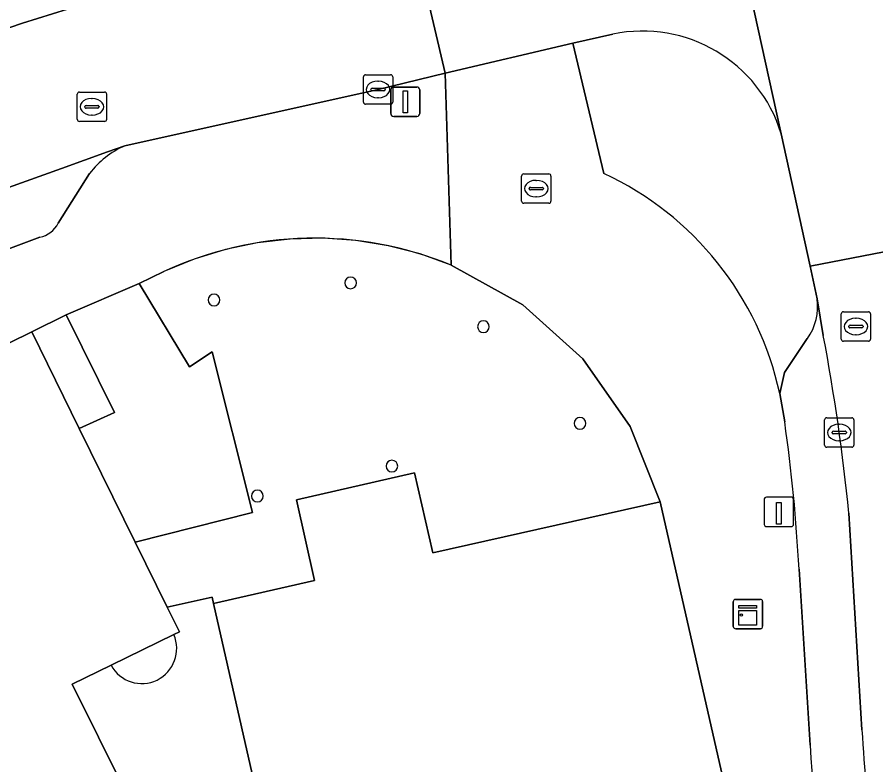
# Model space of a CAD drawing. Extents: x 162172 to 163187, y 382874 to 383685.
# Drawn here: x 163089 to 163118.22, y 383543.17 to 383568.59 of the extents above; entities that cross this region are included whole.
import ezdxf

# ---------------------------------------------------------------- set-up
doc = ezdxf.new("R2010")
doc.units = 0
for name, color, linetype in [('IMGEO_Brandkraan', 7, 'Continuous'), ('IMGEO_Groenvoorziening', 7, 'Continuous'), ('IMGEO_Kast', 7, 'Continuous'), ('IMGEO_Kolk', 7, 'Continuous'), ('IMGEO_Laadpaal', 7, 'Continuous'), ('IMGEO_Lichtmast', 7, 'Continuous'), ('IMGEO_Pand', 7, 'Continuous'), ('IMGEO_Pand_overbouw', 7, 'Continuous'), ('IMGEO_Parkeervlak_open', 7, 'Continuous'), ('IMGEO_Rijbaan_lokaal_gesloten', 7, 'Continuous'), ('IMGEO_Rijbaan_lokaal_open', 7, 'Continuous'), ('IMGEO_Rioolput', 7, 'Continuous'), ('IMGEO_Voetpad_open', 7, 'Continuous')]:
    doc.layers.add(name, color=color, linetype=linetype)

msp = doc.modelspace()

# ---------------------------------------------------------------- linework, layer by layer
at = {"layer": 'IMGEO_Brandkraan'}
for p, q in [((163106.167, 383562.338), (163106.167, 383563.19)), ((163106.242, 383563.264), (163107.094, 383563.264)), ((163106.655, 383563.044), (163106.68, 383563.044)), ((163107.168, 383563.19), (163107.168, 383562.338)), ((163106.426, 383562.758), (163106.426, 383562.77)), ((163106.864, 383562.721), (163106.466, 383562.721)), ((163106.469, 383562.807), (163106.867, 383562.807)), ((163106.91, 383562.77), (163106.91, 383562.758)), ((163106.678, 383562.484), (163106.653, 383562.484)), ((163107.094, 383562.264), (163106.242, 383562.264))]:
    msp.add_line(p, q, dxfattribs=at)
for points in [[(163106.167, 383562.338), (163106.167, 383563.19)], [(163106.242, 383563.264), (163107.094, 383563.264)], [(163107.168, 383563.19), (163107.168, 383562.338)], [(163107.094, 383562.264), (163106.242, 383562.264)]]:
    msp.add_lwpolyline(points, dxfattribs=at)
for centre, radius, start, end in [((163106.244, 383563.188), 0.0765, 91.552, 178.448), ((163106.244, 383563.188), 0.0765, 91.552, 178.448), ((163107.092, 383563.188), 0.0765, 1.552, 88.448), ((163107.092, 383563.188), 0.0765, 1.552, 88.448), ((163106.466, 383562.767), 0.0403, 85.8775, 175.7526), ((163106.463, 383562.757), 0.0366, 178.938, 274.7102), ((163106.867, 383562.764), 0.043, 264.8664, 352.4533), ((163106.871, 383562.769), 0.0386, 1.7309, 96.639), ((163106.244, 383562.34), 0.0765, 181.552, 268.448), ((163106.244, 383562.34), 0.0765, 181.552, 268.448), ((163107.092, 383562.34), 0.0765, 271.552, 358.448), ((163107.092, 383562.34), 0.0765, 271.552, 358.448)]:
    msp.add_arc(centre, radius, start, end, dxfattribs=at)
for centre, major_axis, ratio, start_param, end_param in [((163106.654, 383562.764), (-0.387, 0.002), 0.722429, 4.712389, 7.853982), ((163106.679, 383562.764), (-0.39, 0.002), 0.717154, 1.570796, 4.712389)]:
    msp.add_ellipse(centre, major_axis=major_axis, ratio=ratio, start_param=start_param, end_param=end_param, dxfattribs=at)
at = {"layer": 'IMGEO_Groenvoorziening'}
for points in [[(163109.273, 383568.016), (163107.911, 383567.706), (163108.969, 383563.276)], [(163116.225, 383559.018), (163115.983, 383560.127), (163115.001, 383564.63)], [(163114.952, 383555.794), (163115.118, 383556.509), (163115.891, 383557.665)]]:
    msp.add_lwpolyline(points, dxfattribs=at)
for centre, radius, start, end in [((163110.286, 383563.192), 4.929, 16.9614, 101.8613), ((163104.436, 383553.518), 10.76, 12.213, 65.0824), ((163114.403, 383558.75), 1.842, 323.9009, 8.3657)]:
    msp.add_arc(centre, radius, start, end, dxfattribs=at)
at = {"layer": 'IMGEO_Kast'}
for p, q in [((163113.37, 383547.87), (163113.37, 383548.711)), ((163113.37, 383548.711), (163113.37, 383547.87)), ((163113.445, 383548.795), (163114.286, 383548.795)), ((163114.286, 383548.795), (163113.445, 383548.795)), ((163114.37, 383548.72), (163114.37, 383547.879)), ((163114.37, 383547.879), (163114.37, 383548.72)), ((163114.295, 383547.795), (163113.454, 383547.795)), ((163113.454, 383547.795), (163114.295, 383547.795))]:
    msp.add_line(p, q, dxfattribs=at)
for points in [[(163113.565, 383548.585), (163114.165, 383548.585), (163114.165, 383548.5), (163113.565, 383548.5), (163113.565, 383548.585)], [(163113.565, 383548.41), (163114.165, 383548.41), (163114.165, 383547.921), (163113.565, 383547.921), (163113.565, 383548.41)]]:
    msp.add_lwpolyline(points, dxfattribs=at)
msp.add_circle((163113.649, 383548.259), 0.0377, dxfattribs=at)
for centre, start, end in [((163113.448, 383548.717), 92.4484, 184.2845), ((163113.448, 383548.717), 92.4484, 184.2845), ((163114.292, 383548.717), 2.4484, 94.2845), ((163114.292, 383548.717), 2.4484, 94.2845), ((163113.448, 383547.873), 182.4484, 274.2845), ((163113.448, 383547.873), 182.4484, 274.2845), ((163114.292, 383547.873), 272.4484, 4.2845), ((163114.292, 383547.873), 272.4484, 4.2845)]:
    msp.add_arc(centre, 0.0779, start, end, dxfattribs=at)
at = {"layer": 'IMGEO_Kolk'}
for p, q in [((163100.783, 383565.709), (163100.783, 383566.561)), ((163100.858, 383566.635), (163101.71, 383566.635)), ((163101.784, 383566.561), (163101.784, 383565.709)), ((163101.271, 383566.415), (163101.296, 383566.415)), ((163101.042, 383566.129), (163101.042, 383566.141)), ((163101.48, 383566.092), (163101.082, 383566.092)), ((163101.085, 383566.178), (163101.483, 383566.178)), ((163101.526, 383566.141), (163101.526, 383566.129)), ((163101.294, 383565.855), (163101.269, 383565.855)), ((163101.71, 383565.635), (163100.858, 383565.635)), ((163116.477, 383554.043), (163116.477, 383554.895)), ((163116.552, 383554.969), (163117.404, 383554.969)), ((163117.478, 383554.895), (163117.478, 383554.043)), ((163116.965, 383554.749), (163116.99, 383554.749)), ((163116.736, 383554.463), (163116.736, 383554.475)), ((163117.174, 383554.426), (163116.776, 383554.426)), ((163116.779, 383554.512), (163117.177, 383554.512)), ((163117.22, 383554.475), (163117.22, 383554.463)), ((163117.404, 383553.969), (163116.552, 383553.969)), ((163116.988, 383554.189), (163116.963, 383554.189))]:
    msp.add_line(p, q, dxfattribs=at)
for points in [[(163100.783, 383565.709), (163100.783, 383566.561)], [(163100.858, 383566.635), (163101.71, 383566.635)], [(163101.784, 383566.561), (163101.784, 383565.709)], [(163101.71, 383565.635), (163100.858, 383565.635)], [(163116.477, 383554.043), (163116.477, 383554.895)], [(163116.552, 383554.969), (163117.404, 383554.969)], [(163117.478, 383554.895), (163117.478, 383554.043)], [(163117.404, 383553.969), (163116.552, 383553.969)]]:
    msp.add_lwpolyline(points, dxfattribs=at)
for centre, radius, start, end in [((163100.86, 383566.559), 0.0765, 91.552, 178.448), ((163100.86, 383566.559), 0.0765, 91.552, 178.448), ((163101.708, 383566.559), 0.0765, 1.552, 88.448), ((163101.708, 383566.559), 0.0765, 1.552, 88.448), ((163101.082, 383566.138), 0.0403, 85.8775, 175.7526), ((163101.079, 383566.128), 0.0366, 178.938, 274.7102), ((163101.483, 383566.135), 0.043, 264.8664, 352.4533), ((163101.487, 383566.14), 0.0386, 1.7309, 96.639), ((163100.86, 383565.711), 0.0765, 181.552, 268.448), ((163100.86, 383565.711), 0.0765, 181.552, 268.448), ((163101.708, 383565.711), 0.0765, 271.552, 358.448), ((163101.708, 383565.711), 0.0765, 271.552, 358.448), ((163116.554, 383554.893), 0.0765, 91.552, 178.448), ((163116.554, 383554.893), 0.0765, 91.552, 178.448), ((163117.402, 383554.893), 0.0765, 1.552, 88.448), ((163117.402, 383554.893), 0.0765, 1.552, 88.448), ((163116.776, 383554.472), 0.0403, 85.8775, 175.7526), ((163116.773, 383554.462), 0.0366, 178.938, 274.7102), ((163117.177, 383554.469), 0.043, 264.8664, 352.4533), ((163117.181, 383554.474), 0.0386, 1.7309, 96.639), ((163116.554, 383554.045), 0.0765, 181.552, 268.448), ((163116.554, 383554.045), 0.0765, 181.552, 268.448), ((163117.402, 383554.045), 0.0765, 271.552, 358.448), ((163117.402, 383554.045), 0.0765, 271.552, 358.448)]:
    msp.add_arc(centre, radius, start, end, dxfattribs=at)
for centre, major_axis, ratio, start_param, end_param in [((163101.27, 383566.135), (-0.387, 0.002), 0.722429, 4.712389, 7.853982), ((163101.295, 383566.135), (-0.39, 0.002), 0.717154, 1.570796, 4.712389), ((163116.964, 383554.469), (-0.387, 0.002), 0.722429, 4.712389, 7.853982), ((163116.989, 383554.469), (-0.39, 0.002), 0.717154, 1.570796, 4.712389)]:
    msp.add_ellipse(centre, major_axis=major_axis, ratio=ratio, start_param=start_param, end_param=end_param, dxfattribs=at)
at = {"layer": 'IMGEO_Laadpaal'}
for p, q in [((163115.338, 383552.27), (163114.497, 383552.27)), ((163115.338, 383552.27), (163114.497, 383552.27)), ((163115.422, 383551.354), (163115.422, 383552.195)), ((163115.422, 383551.354), (163115.422, 383552.195)), ((163114.422, 383552.186), (163114.422, 383551.345)), ((163114.422, 383552.186), (163114.422, 383551.345)), ((163114.506, 383551.27), (163115.347, 383551.27)), ((163114.506, 383551.27), (163115.347, 383551.27))]:
    msp.add_line(p, q, dxfattribs=at)
msp.add_lwpolyline([(163114.837, 383552.083), (163114.997, 383552.083), (163114.997, 383551.35), (163114.837, 383551.35), (163114.837, 383552.083)], dxfattribs=at)
for centre, start, end in [((163114.5, 383552.192), 92.4484, 184.2845), ((163114.5, 383552.192), 92.4484, 184.2845), ((163115.344, 383552.192), 2.4484, 94.2845), ((163115.344, 383552.192), 2.4484, 94.2845), ((163114.5, 383551.348), 182.4484, 274.2845), ((163114.5, 383551.348), 182.4484, 274.2845), ((163115.344, 383551.348), 272.4484, 4.2845), ((163115.344, 383551.348), 272.4484, 4.2845)]:
    msp.add_arc(centre, 0.0779, start, end, dxfattribs=at)
at = {"layer": 'IMGEO_Lichtmast'}
for p, q in [((163101.715, 383565.318), (163101.715, 383566.118)), ((163101.715, 383566.118), (163101.715, 383565.318)), ((163101.815, 383566.218), (163102.605, 383566.218)), ((163102.605, 383566.218), (163101.815, 383566.218)), ((163102.705, 383566.118), (163102.705, 383565.318)), ((163102.705, 383565.318), (163102.705, 383566.118)), ((163102.605, 383565.218), (163101.815, 383565.218)), ((163101.815, 383565.218), (163102.605, 383565.218))]:
    msp.add_line(p, q, dxfattribs=at)
msp.add_lwpolyline([(163102.135, 383566.093), (163102.285, 383566.093), (163102.285, 383565.343), (163102.135, 383565.343), (163102.135, 383566.093)], dxfattribs=at)
for centre, start, end in [((163101.815, 383566.118), 90, 180), ((163101.815, 383566.118), 90, 180), ((163102.605, 383566.118), 0, 90), ((163102.605, 383566.118), 360, 90), ((163101.815, 383565.318), 180, 270), ((163101.815, 383565.318), 180, 270), ((163102.605, 383565.318), 270, 0), ((163102.605, 383565.318), 270, 0)]:
    msp.add_arc(centre, 0.1, start, end, dxfattribs=at)
at = {"layer": 'IMGEO_Pand'}
for points in [[(163090.88, 383545.906), (163092.199, 383546.552), (163094.332, 383547.596), (163094.522, 383547.689), (163094.106, 383548.534), (163093.02, 383550.741), (163091.118, 383554.604), (163089.502, 383557.888), (163066.151, 383546.4), (163068.36, 383541.915), (163073.121, 383532.246), (163092.977, 383541.997), (163092.771, 383542.357), (163092.667, 383542.3)], [(163110.889, 383552.112), (163103.142, 383550.381), (163102.524, 383553.101), (163098.504, 383552.181), (163099.117, 383549.434), (163095.682, 383548.656), (163100.507, 383527.432), (163105.328, 383506.228), (163105.393, 383505.942), (163120.593, 383509.397)]]:
    msp.add_lwpolyline(points, close=True, dxfattribs=at)
for centre, start, end in [((163100.349, 383559.557), 90, 270), ((163100.349, 383559.557), 270, 90), ((163095.701, 383558.976), 90, 270), ((163095.701, 383558.976), 270, 90), ((163104.87, 383558.068), 90, 270), ((163104.87, 383558.068), 270, 90), ((163108.155, 383554.781), 90, 270), ((163108.155, 383554.781), 270, 90), ((163101.754, 383553.327), 90, 270), ((163101.754, 383553.327), 270, 90), ((163097.177, 383552.307), 90, 270), ((163097.177, 383552.307), 270, 90)]:
    msp.add_arc(centre, 0.2, start, end, dxfattribs=at)
at = {"layer": 'IMGEO_Pand_overbouw'}
msp.add_lwpolyline([(163099.117, 383549.434), (163098.504, 383552.181), (163102.524, 383553.101), (163103.142, 383550.381), (163110.889, 383552.112), (163109.859, 383554.677), (163108.252, 383556.979), (163106.209, 383558.811), (163103.767, 383560.164), (163102.715, 383560.541), (163101.632, 383560.819), (163100.529, 383560.998), (163099.414, 383561.075), (163098.297, 383561.049), (163097.186, 383560.921), (163096.092, 383560.692), (163095.024, 383560.364), (163093.99, 383559.94), (163093.151, 383559.542), (163094.863, 383556.705), (163095.644, 383557.212), (163097.008, 383551.747), (163093.02, 383550.741), (163094.106, 383548.534), (163095.643, 383548.873), (163095.682, 383548.656)], close=True, dxfattribs=at)
at = {"layer": 'IMGEO_Parkeervlak_open'}
for points in [[(163092.665, 383564.217), (163092.077, 383564.01), (163090.513, 383563.442), (163084.042, 383561.137), (163078.055, 383558.76)], [(163090.398, 383561.59), (163091.468, 383563.279)], [(163081.955, 383558.182), (163089.776, 383561.112)], [(163116.435, 383557.773), (163116.225, 383559.018)], [(163115.891, 383557.665), (163115.118, 383556.509), (163114.952, 383555.794), (163115.122, 383554.828)], [(163117.751, 383544.357), (163117.305, 383551.725)], [(163115.609, 383549.819), (163115.99, 383543.831)], [(163095.682, 383548.656), (163095.643, 383548.873), (163094.106, 383548.534), (163094.522, 383547.689), (163094.332, 383547.596)], [(163073.901, 383516.419), (163075.518, 383515.091), (163075.558, 383515.126), (163076.372, 383514.477), (163088.441, 383520.615), (163100.507, 383527.432), (163095.682, 383548.656)], [(163094.332, 383547.596), (163092.199, 383546.552)], [(163092.199, 383546.552), (163090.88, 383545.906), (163092.667, 383542.3)]]:
    msp.add_lwpolyline(points, dxfattribs=at)
for centre, radius, start, end in [((163093.835, 383561.491), 2.966, 113.2313, 142.935), ((163089.613, 383561.968), 0.871, 280.7939, 334.2898), ((163114.403, 383558.75), 1.842, 323.9009, 8.3657), ((163048.712, 383544.945), 68.927, 5.64538, 10.72622), ((163057.867, 383546.733), 57.824, 3.05903, 8.04723), ((163093.244, 383547.119), 1.188, 208.4694, 23.6896), ((163093.244, 383547.119), 1.188, 208.4694, 23.6896), ((163159.206, 383546.516), 41.511, 182.9811, 194.0974), ((163154.5, 383545.788), 38.56, 182.9095, 193.2903)]:
    msp.add_arc(centre, radius, start, end, dxfattribs=at)
at = {"layer": 'IMGEO_Rijbaan_lokaal_gesloten'}
msp.add_lwpolyline([(163112.027, 383578.139), (163114.832, 383565.402), (163115.001, 383564.63), (163115.983, 383560.127), (163119.912, 383560.88), (163119.35, 383563.51)], dxfattribs=at)
at = {"layer": 'IMGEO_Rijbaan_lokaal_open'}
for points in [[(163115.001, 383564.63), (163114.832, 383565.402), (163112.027, 383578.139)], [(163108.128, 383572.917), (163106.777, 383572.599), (163102.422, 383571.574), (163103.572, 383566.691), (163107.911, 383567.706), (163109.273, 383568.016)], [(163084.042, 383561.137), (163090.513, 383563.442), (163092.077, 383564.01), (163092.665, 383564.217), (163101.284, 383566.135), (163103.572, 383566.691), (163102.422, 383571.574), (163100.107, 383571.012), (163095.212, 383569.899), (163093.255, 383569.487), (163091.918, 383569.213), (163090.713, 383568.872), (163089.179, 383568.386), (163088.347, 383568.107)], [(163121.777, 383545.966), (163121.463, 383550.99), (163121.141, 383554.623), (163120.751, 383556.951), (163119.912, 383560.88), (163115.983, 383560.127), (163116.225, 383559.018), (163116.435, 383557.773)], [(163117.305, 383551.725), (163117.751, 383544.357)]]:
    msp.add_lwpolyline(points, dxfattribs=at)
for centre, radius, start, end in [((163110.286, 383563.192), 4.929, 16.9614, 101.8613), ((163048.712, 383544.945), 68.927, 5.64538, 10.72622), ((163159.206, 383546.516), 41.511, 182.9811, 194.0974)]:
    msp.add_arc(centre, radius, start, end, dxfattribs=at)
at = {"layer": 'IMGEO_Rioolput'}
for p, q in [((163091.047, 383565.12), (163091.047, 383565.972)), ((163091.122, 383566.046), (163091.974, 383566.046)), ((163092.048, 383565.972), (163092.048, 383565.12)), ((163091.535, 383565.826), (163091.56, 383565.826)), ((163091.306, 383565.54), (163091.306, 383565.552)), ((163091.744, 383565.503), (163091.346, 383565.503)), ((163091.349, 383565.589), (163091.747, 383565.589)), ((163091.79, 383565.552), (163091.79, 383565.54)), ((163091.558, 383565.266), (163091.533, 383565.266)), ((163091.974, 383565.046), (163091.122, 383565.046)), ((163117.044, 383557.648), (163117.044, 383558.5)), ((163117.119, 383558.574), (163117.971, 383558.574)), ((163117.532, 383558.354), (163117.557, 383558.354)), ((163118.045, 383558.5), (163118.045, 383557.648)), ((163117.303, 383558.068), (163117.303, 383558.08)), ((163117.346, 383558.117), (163117.744, 383558.117)), ((163117.787, 383558.08), (163117.787, 383558.068)), ((163117.741, 383558.031), (163117.343, 383558.031)), ((163117.555, 383557.794), (163117.53, 383557.794)), ((163117.971, 383557.574), (163117.119, 383557.574))]:
    msp.add_line(p, q, dxfattribs=at)
for points in [[(163091.047, 383565.12), (163091.047, 383565.972)], [(163091.122, 383566.046), (163091.974, 383566.046)], [(163092.048, 383565.972), (163092.048, 383565.12)], [(163091.974, 383565.046), (163091.122, 383565.046)], [(163117.044, 383557.648), (163117.044, 383558.5)], [(163117.119, 383558.574), (163117.971, 383558.574)], [(163118.045, 383558.5), (163118.045, 383557.648)], [(163117.971, 383557.574), (163117.119, 383557.574)]]:
    msp.add_lwpolyline(points, dxfattribs=at)
for centre, radius, start, end in [((163091.124, 383565.97), 0.0765, 91.552, 178.448), ((163091.124, 383565.97), 0.0765, 91.552, 178.448), ((163091.972, 383565.97), 0.0765, 1.552, 88.448), ((163091.972, 383565.97), 0.0765, 1.552, 88.448), ((163091.346, 383565.549), 0.0403, 85.8775, 175.7526), ((163091.343, 383565.539), 0.0366, 178.938, 274.7102), ((163091.747, 383565.546), 0.043, 264.8664, 352.4533), ((163091.751, 383565.551), 0.0386, 1.7309, 96.639), ((163091.124, 383565.122), 0.0765, 181.552, 268.448), ((163091.124, 383565.122), 0.0765, 181.552, 268.448), ((163091.972, 383565.122), 0.0765, 271.552, 358.448), ((163091.972, 383565.122), 0.0765, 271.552, 358.448), ((163117.121, 383558.498), 0.0765, 91.552, 178.448), ((163117.121, 383558.498), 0.0765, 91.552, 178.448), ((163117.969, 383558.498), 0.0765, 1.552, 88.448), ((163117.969, 383558.498), 0.0765, 1.552, 88.448), ((163117.343, 383558.077), 0.0403, 85.8775, 175.7526), ((163117.34, 383558.067), 0.0366, 178.938, 274.7102), ((163117.744, 383558.074), 0.043, 264.8664, 352.4533), ((163117.748, 383558.079), 0.0386, 1.7309, 96.639), ((163117.121, 383557.65), 0.0765, 181.552, 268.448), ((163117.121, 383557.65), 0.0765, 181.552, 268.448), ((163117.969, 383557.65), 0.0765, 271.552, 358.448), ((163117.969, 383557.65), 0.0765, 271.552, 358.448)]:
    msp.add_arc(centre, radius, start, end, dxfattribs=at)
for centre, major_axis, ratio, start_param, end_param in [((163091.534, 383565.546), (-0.387, 0.002), 0.722429, 4.712389, 7.853982), ((163091.559, 383565.546), (-0.39, 0.002), 0.717154, 1.570796, 4.712389), ((163117.531, 383558.074), (-0.387, 0.002), 0.722429, 4.712389, 7.853982), ((163117.556, 383558.074), (-0.39, 0.002), 0.717154, 1.570796, 4.712389)]:
    msp.add_ellipse(centre, major_axis=major_axis, ratio=ratio, start_param=start_param, end_param=end_param, dxfattribs=at)
at = {"layer": 'IMGEO_Voetpad_open'}
for points in [[(163087.626, 383567.866), (163087.774, 383567.917), (163088.347, 383568.107), (163089.179, 383568.386), (163090.713, 383568.872), (163091.918, 383569.213), (163093.255, 383569.487), (163095.212, 383569.899), (163100.107, 383571.012), (163102.422, 383571.574)], [(163108.969, 383563.276), (163107.911, 383567.706), (163103.572, 383566.691), (163103.767, 383560.164), (163106.209, 383558.811), (163108.252, 383556.979), (163109.859, 383554.677), (163110.889, 383552.112), (163120.593, 383509.397), (163120.941, 383504.547), (163122.097, 383497.985), (163122.616, 383498.063)], [(163103.767, 383560.164), (163103.572, 383566.691), (163101.284, 383566.135), (163092.665, 383564.217)], [(163091.468, 383563.279), (163090.398, 383561.59)], [(163089.776, 383561.112), (163081.955, 383558.182)], [(163093.99, 383559.94), (163093.151, 383559.542), (163094.863, 383556.705), (163095.644, 383557.212), (163097.008, 383551.747), (163093.02, 383550.741), (163094.106, 383548.534), (163095.643, 383548.873), (163095.682, 383548.656), (163099.117, 383549.434), (163098.504, 383552.181), (163102.524, 383553.101), (163103.142, 383550.381), (163110.889, 383552.112), (163109.859, 383554.677), (163108.252, 383556.979), (163106.209, 383558.811), (163103.767, 383560.164)], [(163058.303, 383545.925), (163059.627, 383543.227), (163059.846, 383543.343), (163059.963, 383543.405), (163061.257, 383543.987), (163065.088, 383545.876), (163066.151, 383546.4), (163089.502, 383557.888), (163090.671, 383558.466), (163093.151, 383559.542), (163093.99, 383559.94)], [(163115.122, 383554.828), (163114.952, 383555.794)], [(163115.99, 383543.831), (163115.609, 383549.819)]]:
    msp.add_lwpolyline(points, dxfattribs=at)
for points in [[(163090.671, 383558.466), (163092.312, 383555.154), (163091.118, 383554.604), (163093.02, 383550.741), (163097.008, 383551.747), (163095.644, 383557.212), (163094.863, 383556.705), (163093.151, 383559.542)], [(163089.502, 383557.888), (163091.118, 383554.604), (163092.312, 383555.154), (163090.671, 383558.466)]]:
    msp.add_lwpolyline(points, close=True, dxfattribs=at)
for centre, radius, start, end in [((163093.835, 383561.491), 2.966, 113.2313, 142.935), ((163104.436, 383553.518), 10.76, 12.213, 65.0824), ((163089.613, 383561.968), 0.871, 280.7939, 334.2898), ((163099.134, 383548.883), 12.195, 67.6734, 114.9516), ((163099.134, 383548.883), 12.195, 67.6734, 114.9516), ((163100.349, 383559.557), 0.2, 90, 270), ((163100.349, 383559.557), 0.2, 270, 90), ((163095.701, 383558.976), 0.2, 90, 270), ((163095.701, 383558.976), 0.2, 270, 90), ((163104.87, 383558.068), 0.2, 90, 270), ((163104.87, 383558.068), 0.2, 270, 90), ((163108.155, 383554.781), 0.2, 90, 270), ((163108.155, 383554.781), 0.2, 270, 90), ((163057.867, 383546.733), 57.824, 3.05903, 8.04723), ((163101.754, 383553.327), 0.2, 90, 270), ((163101.754, 383553.327), 0.2, 270, 90), ((163097.177, 383552.307), 0.2, 90, 270), ((163097.177, 383552.307), 0.2, 270, 90), ((163154.5, 383545.788), 38.56, 182.9095, 193.2903)]:
    msp.add_arc(centre, radius, start, end, dxfattribs=at)

doc.saveas('drawing.dxf')
